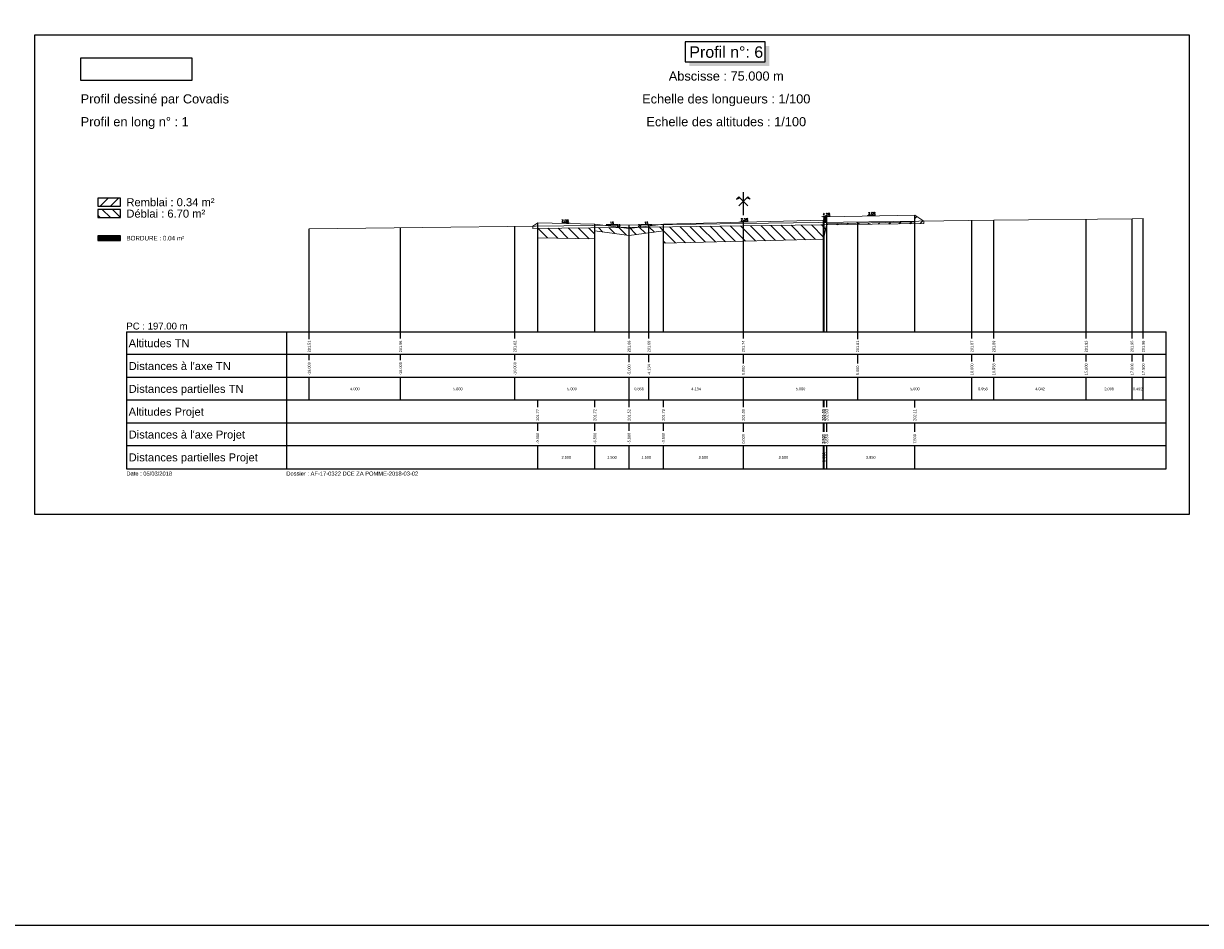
# Model space of a CAD drawing. Extents: x 1616800 to 1632437, y 2248456 to 2251974.
# Tile 354 of 399: x 1620472 to 1620987, y 2249834 to 2250229. Entities that reach past the tile are written whole.
import ezdxf
from ezdxf.enums import TextEntityAlignment as Align

# ---------------------------------------------------------------- set-up
doc = ezdxf.new("R2010")
doc.units = 0
doc.header["$LTSCALE"] = 2
doc.header["$PDMODE"] = 3
doc.header["$PDSIZE"] = 0.2
doc.layers.get('0').update_dxf_attribs({"linetype": 'CONTINUOUS'})
doc.layers.get('Defpoints').update_dxf_attribs({"linetype": 'CONTINUOUS'})
for name, color, linetype in [('Covadis - Logo - Texte noir sur fond blanc', 7, 'CONTINUOUS'), ('X-PAP-PL_PT_1_Basse', 7, 'CONTINUOUS'), ('X-PAP-PL_PT_1_Bordure_T2', 7, 'CONTINUOUS'), ('X-PAP-PL_PT_1_Construction', 7, 'CONTINUOUS'), ('X-PAP-PL_PT_1_CotationsPentes', 7, 'CONTINUOUS'), ('X-PAP-PL_PT_1_FF', 7, 'CONTINUOUS'), ('X-PAP-PL_PT_1_Hachures', 7, 'CONTINUOUS'), ('X-PAP-PL_PT_1_Logo', 7, 'CONTINUOUS'), ('X-PAP-PL_PT_1_MiseEnPage', 7, 'CONTINUOUS'), ('X-PAP-PL_PT_1_Ombrage', 7, 'CONTINUOUS'), ('X-PAP-PL_PT_1_PR', 7, 'CONTINUOUS'), ('X-PAP-PL_PT_1_Rappel', 7, 'CONTINUOUS'), ('X-PAP-PL_PT_1_Talus', 7, 'CONTINUOUS'), ('X-PAP-PL_PT_1_Textes', 7, 'CONTINUOUS'), ('X-PAP-PL_PT_1_TN', 7, 'CONTINUOUS'), ('X-PAP-PL_PT_1_TN décapé', 7, 'CONTINUOUS')]:
    doc.layers.add(name, color=color, linetype=linetype)
doc.styles.add('Arial', font='ARIALN.TTF')
doc.styles.add('ARIAL-GRAS', font='arial.ttf')
doc.styles.add('COVA_COTATION', font='txt.shx')
doc.dimstyles.new('COVA_FLECHE0', dxfattribs={"dimtxt": 1, "dimasz": 1, "dimexe": 1, "dimexo": 0.625, "dimgap": 0.3, "dimtad": 1, "dimdec": 3, "dimzin": 0, "dimdsep": 46, "dimtxsty": 'COVA_COTATION', "dimblk2": 'NONE', "dimsah": 1, "dimcen": 0.09, "dimse1": 1, "dimse2": 1, "dimclrd": 7, "dimclrt": 7, "dimadec": 0, "dimazin": 0, "dimtfac": 1, "dimtdec": 4, "dimtofl": 0, "dimtmove": 2, "dimatfit": 3, "dimfxl": 1, "dimtolj": 1, "dimtzin": 0, "dimarcsym": 0})
picture_1 = doc.add_image_def('image1.jpg', size_in_pixel=(1430, 294))

# ---------------------------------------------------------------- blocks, each defined once
blk = doc.blocks.new('CovPrTrAxe')
blk.add_line((0, 0), (0, 1))
for points in [[(0.2, 0.4), (-0.2, 0.8), (-0.3, 0.7), (-0.15, 0.75)], [(-0.2, 0.4), (0.2, 0.8), (0.3, 0.7), (0.15, 0.75)]]:
    blk.add_lwpolyline(points)
blk = doc.blocks.new('*D386')
at = {"layer": 'Defpoints', "color": 0, "transparency": 16777216}
for p in [(1620707.01, 2250141.53), (1620707.02, 2250141.83), (1620711.04, 2250141.45)]:
    blk.add_point(p, dxfattribs=at)
at = {"layer": 'X-PAP-PL_PT_1_CotationsPentes', "color": 7, "lineweight": -2, "transparency": 16777216}
blk.add_line((1620710.05, 2250141.77), (1620707.02, 2250141.83), dxfattribs=at)
at = {"layer": 'X-PAP-PL_PT_1_CotationsPentes', "color": 7, "transparency": 16777216}
blk.add_solid([(1620710.05, 2250141.94), (1620710.05, 2250141.61), (1620711.05, 2250141.75)], dxfattribs=at)
at = {"layer": 'X-PAP-PL_PT_1_CotationsPentes', "color": 7, "transparency": 16777216, "insert": (1620708.55, 2250142.6), "char_height": 1, "attachment_point": 5, "rotation": 358.8542, "style": 'COVA_COTATION'}
blk.add_mtext('\\A1;2.0%', dxfattribs=at)
blk = doc.blocks.new('_None')
blk = doc.blocks.new('*D387')
at = {"layer": 'Defpoints', "color": 0, "transparency": 16777216}
for p in [(1620784.43, 2250142.07), (1620788.62, 2250142.47), (1620788.63, 2250142.17)]:
    blk.add_point(p, dxfattribs=at)
at = {"layer": 'X-PAP-PL_PT_1_CotationsPentes', "color": 7, "lineweight": -2, "transparency": 16777216}
blk.add_line((1620785.42, 2250142.39), (1620788.62, 2250142.47), dxfattribs=at)
at = {"layer": 'X-PAP-PL_PT_1_CotationsPentes', "color": 7, "transparency": 16777216}
blk.add_solid([(1620785.42, 2250142.56), (1620785.43, 2250142.22), (1620784.42, 2250142.37)], dxfattribs=at)
at = {"layer": 'X-PAP-PL_PT_1_CotationsPentes', "color": 7, "transparency": 16777216, "insert": (1620787, 2250143.23), "char_height": 1, "attachment_point": 5, "rotation": 1.4321, "style": 'COVA_COTATION'}
blk.add_mtext('\\A1;2.5%', dxfattribs=at)
blk = doc.blocks.new('*D388')
at = {"layer": 'Defpoints', "color": 0, "transparency": 16777216}
for p in [(1620820.33, 2250144.28), (1620824.51, 2250144.76), (1620824.53, 2250144.46)]:
    blk.add_point(p, dxfattribs=at)
at = {"layer": 'X-PAP-PL_PT_1_CotationsPentes', "color": 7, "lineweight": -2, "transparency": 16777216}
blk.add_line((1620821.32, 2250144.62), (1620824.51, 2250144.76), dxfattribs=at)
at = {"layer": 'X-PAP-PL_PT_1_CotationsPentes', "color": 7, "transparency": 16777216}
blk.add_solid([(1620821.31, 2250144.79), (1620821.32, 2250144.46), (1620820.32, 2250144.58)], dxfattribs=at)
at = {"layer": 'X-PAP-PL_PT_1_CotationsPentes', "color": 7, "transparency": 16777216, "insert": (1620822.88, 2250145.49), "char_height": 1, "attachment_point": 5, "rotation": 2.3859, "style": 'COVA_COTATION'}
blk.add_mtext('\\A1;4.2%', dxfattribs=at)
blk = doc.blocks.new('*D389')
at = {"layer": 'Defpoints', "color": 0, "transparency": 16777216}
for p in [(1620840.26, 2250144.74), (1620844.29, 2250145.12), (1620844.29, 2250144.82)]:
    blk.add_point(p, dxfattribs=at)
at = {"layer": 'X-PAP-PL_PT_1_CotationsPentes', "color": 7, "lineweight": -2, "transparency": 16777216}
blk.add_line((1620841.26, 2250145.06), (1620844.29, 2250145.12), dxfattribs=at)
at = {"layer": 'X-PAP-PL_PT_1_CotationsPentes', "color": 7, "transparency": 16777216}
blk.add_solid([(1620841.25, 2250145.22), (1620841.26, 2250144.89), (1620840.26, 2250145.04)], dxfattribs=at)
at = {"layer": 'X-PAP-PL_PT_1_CotationsPentes', "color": 7, "transparency": 16777216, "insert": (1620842.76, 2250145.89), "char_height": 1, "attachment_point": 5, "rotation": 1.1458, "style": 'COVA_COTATION'}
blk.add_mtext('\\A1;2.0%', dxfattribs=at)
blk = doc.blocks.new('CovLogo')
at = {"layer": 'Covadis - Logo - Texte noir sur fond blanc'}
image = blk.add_image(picture_1, insert=(0, 0), size_in_units=(4.864, 1), dxfattribs=at)

msp = doc.modelspace()

# ---------------------------------------------------------------- hatches: boundary and pattern name
at = {"layer": 'X-PAP-PL_PT_1_Hachures'}
h = msp.add_hatch(dxfattribs=at)
h.set_pattern_fill('ANSI31', color=1, style=0)
h.set_pattern_definition([(45, (1620514.028, 2250149.071), (-2.2451, 2.2451), [])])
h.paths.add_polyline_path([(1620514.028, 2250149.0711), (1620514.028, 2250152.6475), (1620504.028, 2250152.6475), (1620504.028, 2250149.0711)])
h = msp.add_hatch(dxfattribs=at)
h.set_pattern_fill('ANSI31', color=6, angle=90, style=0)
h.set_pattern_definition([(135, (1620514.028, 2250144.071), (-2.2451, -2.2451), [])])
h.paths.add_polyline_path([(1620514.028, 2250144.0711), (1620514.028, 2250147.6499), (1620504.028, 2250147.6499), (1620504.028, 2250144.0711)])
h = msp.add_hatch(dxfattribs=at)
h.set_pattern_fill('_U', scale=0.2, angle=45.000009, style=0, pattern_type=0)
h.set_pattern_definition([(45.00001, (1620476.528, 2250224.0711), (-0.14142138, 0.14142133), [])])
h.paths.add_polyline_path([(1620821.828, 2250144.3429), (1620821.528, 2250142.9929), (1620821.528, 2250141.8929), (1620823.028, 2250141.8929), (1620823.028, 2250144.3929)])
h = msp.add_hatch(dxfattribs=at)
h.set_pattern_fill('ANSI31', color=1, style=0)
h.set_pattern_definition([(45, (1620822.934, 2250140.967), (-2.24506, 2.24506), [])])
h.paths.add_polyline_path([(1620822.934, 2250140.967), (1620865.4896, 2250141.5218), (1620865.4896, 2250142.5218), (1620861.528, 2250145.1629), (1620861.528, 2250142.1629), (1620823.028, 2250141.3929)])
h = msp.add_hatch(dxfattribs=at)
h.set_pattern_fill('ANSI31', color=1, style=0)
h.set_pattern_definition([(45, (1620694.4455, 2250140.3546), (-2.245, 2.245), [])])
h.paths.add_polyline_path([(1620694.4455, 2250140.3546), (1620694.4455, 2250139.3546), (1620696.528, 2250139.3792), (1620696.528, 2250141.7429)])
h = msp.add_hatch(dxfattribs=at)
h.set_pattern_fill('ANSI31', color=6, angle=90, style=0)
h.set_pattern_definition([(135, (1620696.528, 2250139.3792), (-2.245064, -2.245064), [])])
h.paths.add_polyline_path([(1620696.528, 2250139.3792), (1620745.1853, 2250139.9533), (1620786.528, 2250140.4923), (1620822.934, 2250140.967), (1620821.528, 2250134.5929), (1620786.528, 2250133.7179), (1620751.528, 2250132.8429), (1620751.528, 2250138.2429), (1620736.528, 2250136.2429), (1620721.528, 2250138.2429), (1620721.528, 2250134.7429), (1620696.528, 2250135.2429)])
h = msp.add_hatch(dxfattribs=at)
h.set_pattern_fill('_U', scale=0.2, angle=45.000009, style=0, pattern_type=0)
h.set_pattern_definition([(45, (1620514.028, 2250134.0711), (-0.1414214, 0.1414213), [])])
h.paths.add_polyline_path([(1620514.028, 2250134.0711), (1620514.028, 2250136.1407), (1620504.028, 2250136.1407), (1620504.028, 2250134.0711)])

# ---------------------------------------------------------------- linework, layer by layer
at = {"layer": 'X-PAP-PL_PT_1_Basse', "color": 7, "linetype": 'Continuous', "lineweight": 0, "flags": 128}
msp.add_lwpolyline([(1620694.4455, 2250140.3546), (1620696.528, 2250141.7429), (1620696.528, 2250135.2429), (1620721.528, 2250134.7429), (1620721.528, 2250138.2429), (1620736.528, 2250136.2429), (1620751.528, 2250138.2429), (1620751.528, 2250132.8429), (1620786.528, 2250133.7179), (1620821.528, 2250134.5929), (1620823.028, 2250141.3929), (1620861.528, 2250142.1629), (1620861.528, 2250145.1629), (1620865.4896, 2250142.5218)], dxfattribs=at)
at = {"layer": 'X-PAP-PL_PT_1_Bordure_T2', "color": 4, "linetype": 'Continuous', "lineweight": 0, "flags": 128}
msp.add_lwpolyline([(1620821.528, 2250142.9929), (1620821.528, 2250141.8929), (1620823.028, 2250141.8929), (1620823.028, 2250144.3929)], dxfattribs=at)
at = {"layer": 'X-PAP-PL_PT_1_Construction'}
for p, q in [((1620516.528, 2250094.0711), (1620971.528, 2250094.0711)), ((1620516.528, 2250094.0711), (1620516.528, 2250034.0711)), ((1620586.528, 2250094.0711), (1620586.528, 2250034.0711)), ((1620971.528, 2250034.0711), (1620971.528, 2250094.0711)), ((1620971.528, 2250084.0711), (1620516.528, 2250084.0711)), ((1620971.528, 2250074.0711), (1620516.528, 2250074.0711)), ((1620971.528, 2250064.0711), (1620516.528, 2250064.0711)), ((1620971.528, 2250054.0711), (1620516.528, 2250054.0711)), ((1620971.528, 2250044.0711), (1620516.528, 2250044.0711)), ((1620516.528, 2250034.0711), (1620971.528, 2250034.0711))]:
    msp.add_line(p, q, dxfattribs=at)
at = {"layer": 'X-PAP-PL_PT_1_Construction', "color": 95}
for p, q in [((1620596.528, 2250090.8907), (1620596.528, 2250094.0711)), ((1620636.528, 2250091.1216), (1620636.528, 2250094.0711)), ((1620686.528, 2250091.1101), (1620686.528, 2250094.0711)), ((1620736.528, 2250091.1248), (1620736.528, 2250094.0711)), ((1620745.1853, 2250091.1248), (1620745.1853, 2250094.0711)), ((1620786.528, 2250091.1175), (1620786.528, 2250094.0711)), ((1620836.528, 2250090.8907), (1620836.528, 2250094.0711)), ((1620886.528, 2250091.1224), (1620886.528, 2250094.0711)), ((1620896.1128, 2250091.1248), (1620896.1128, 2250094.0711)), ((1620936.528, 2250091.1224), (1620936.528, 2250094.0711)), ((1620956.6105, 2250091.1314), (1620956.6105, 2250094.0711)), ((1620961.528, 2250091.1216), (1620961.528, 2250094.0711)), ((1620596.528, 2250081.6766), (1620596.528, 2250084.0711)), ((1620636.528, 2250081.6766), (1620636.528, 2250084.0711)), ((1620686.528, 2250081.6766), (1620686.528, 2250084.0711)), ((1620736.528, 2250080.7442), (1620736.528, 2250084.0711)), ((1620745.1853, 2250080.7434), (1620745.1853, 2250084.0711)), ((1620786.528, 2250080.186), (1620786.528, 2250084.0711)), ((1620836.528, 2250080.186), (1620836.528, 2250084.0711)), ((1620886.528, 2250081.1183), (1620886.528, 2250084.0711)), ((1620896.1128, 2250081.1248), (1620896.1128, 2250084.0711)), ((1620936.528, 2250081.1183), (1620936.528, 2250084.0711)), ((1620956.6105, 2250081.1248), (1620956.6105, 2250084.0711)), ((1620961.528, 2250081.1183), (1620961.528, 2250084.0711)), ((1620596.528, 2250064.0711), (1620596.528, 2250074.0711)), ((1620636.528, 2250064.0711), (1620636.528, 2250074.0711)), ((1620686.528, 2250064.0711), (1620686.528, 2250074.0711)), ((1620736.528, 2250064.0711), (1620736.528, 2250074.0711)), ((1620745.1853, 2250064.0711), (1620745.1853, 2250074.0711)), ((1620786.528, 2250064.0711), (1620786.528, 2250074.0711)), ((1620836.528, 2250064.0711), (1620836.528, 2250074.0711)), ((1620886.528, 2250064.0711), (1620886.528, 2250074.0711)), ((1620896.1128, 2250064.0711), (1620896.1128, 2250074.0711)), ((1620936.528, 2250064.0711), (1620936.528, 2250074.0711)), ((1620956.6105, 2250064.0711), (1620956.6105, 2250074.0711)), ((1620961.528, 2250064.0711), (1620961.528, 2250074.0711))]:
    msp.add_line(p, q, dxfattribs=at)
at = {"layer": 'X-PAP-PL_PT_1_Construction', "color": 1}
for p, q in [((1620696.528, 2250061.1224), (1620696.528, 2250064.0711)), ((1620721.528, 2250061.1101), (1620721.528, 2250064.0711)), ((1620736.528, 2250061.1101), (1620736.528, 2250064.0711)), ((1620751.528, 2250061.1101), (1620751.528, 2250064.0711)), ((1620786.528, 2250061.1183), (1620786.528, 2250064.0711)), ((1620821.528, 2250061.1248), (1620821.528, 2250064.0711)), ((1620821.828, 2250061.1224), (1620821.828, 2250064.0711)), ((1620823.028, 2250061.1224), (1620823.028, 2250064.0711)), ((1620861.528, 2250060.8907), (1620861.528, 2250064.0711)), ((1620696.528, 2250050.7442), (1620696.528, 2250054.0711)), ((1620721.528, 2250050.7442), (1620721.528, 2250054.0711)), ((1620736.528, 2250050.7442), (1620736.528, 2250054.0711)), ((1620751.528, 2250050.7442), (1620751.528, 2250054.0711)), ((1620786.528, 2250050.186), (1620786.528, 2250054.0711)), ((1620821.528, 2250050.186), (1620821.528, 2250054.0711)), ((1620821.828, 2250050.186), (1620821.828, 2250054.0711)), ((1620823.028, 2250050.186), (1620823.028, 2250054.0711)), ((1620861.528, 2250050.186), (1620861.528, 2250054.0711)), ((1620696.528, 2250034.0711), (1620696.528, 2250044.0711)), ((1620721.528, 2250034.0711), (1620721.528, 2250044.0711)), ((1620736.528, 2250034.0711), (1620736.528, 2250044.0711)), ((1620751.528, 2250034.0711), (1620751.528, 2250044.0711)), ((1620786.528, 2250034.0711), (1620786.528, 2250044.0711)), ((1620821.528, 2250034.0711), (1620821.528, 2250044.0711)), ((1620821.828, 2250034.0711), (1620821.828, 2250044.0711)), ((1620823.028, 2250034.0711), (1620823.028, 2250044.0711)), ((1620861.528, 2250034.0711), (1620861.528, 2250044.0711))]:
    msp.add_line(p, q, dxfattribs=at)
at = {"layer": 'X-PAP-PL_PT_1_Construction', "flags": 128}
msp.add_lwpolyline([(1620476.528, 2250224.0711), (1620981.528, 2250224.0711), (1620981.528, 2250014.0711), (1620476.528, 2250014.0711)], close=True, dxfattribs=at)
for points in [[(1620514.028, 2250149.0711), (1620514.028, 2250152.6475), (1620504.028, 2250152.6475), (1620504.028, 2250149.0711), (1620514.028, 2250149.0711)], [(1620514.028, 2250144.0711), (1620514.028, 2250147.6499), (1620504.028, 2250147.6499), (1620504.028, 2250144.0711), (1620514.028, 2250144.0711)], [(1620514.028, 2250134.0711), (1620514.028, 2250136.1407), (1620504.028, 2250136.1407), (1620504.028, 2250134.0711), (1620514.028, 2250134.0711)]]:
    msp.add_lwpolyline(points, dxfattribs=at)
at = {"layer": 'X-PAP-PL_PT_1_CotationsPentes', "color": 7}
for p, q in [((1620731.528, 2250140.8789), (1620726.528, 2250140.8789)), ((1620731.528, 2250140.2122), (1620731.528, 2250140.8789)), ((1620746.528, 2250140.8789), (1620741.528, 2250140.8789)), ((1620741.528, 2250140.8789), (1620741.528, 2250140.2122))]:
    msp.add_line(p, q, dxfattribs=at)
at = {"layer": 'X-PAP-PL_PT_1_FF', "color": 7, "linetype": 'Continuous', "lineweight": 0, "flags": 128}
msp.add_lwpolyline([(1620696.528, 2250141.7429), (1620696.528, 2250135.2429), (1620721.528, 2250134.7429), (1620721.528, 2250138.2429), (1620736.528, 2250136.2429), (1620751.528, 2250138.2429), (1620751.528, 2250132.8429), (1620786.528, 2250133.7179), (1620821.528, 2250134.5929), (1620823.028, 2250141.3929), (1620861.528, 2250142.1629), (1620861.528, 2250145.1629)], dxfattribs=at)
at = {"layer": 'X-PAP-PL_PT_1_MiseEnPage', "flags": 128}
msp.add_lwpolyline([(1620466.528, 2250674.0711), (1621654.528, 2250674.0711), (1621654.528, 2249834.0711), (1620466.528, 2249834.0711)], close=True, dxfattribs=at)
at = {"layer": 'X-PAP-PL_PT_1_Ombrage', "flags": 128}
msp.add_lwpolyline([(1620761.1108, 2250212.3033), (1620796.0857, 2250212.3033), (1620796.0857, 2250221.0094), (1620761.1108, 2250221.0094), (1620761.1108, 2250212.3033)], dxfattribs=at)
at = {"layer": 'X-PAP-PL_PT_1_Ombrage', "color": 7}
for points in [[(1620796.0857, 2250212.3033), (1620796.0857, 2250219.2416), (1620797.8534, 2250210.5356), (1620797.8534, 2250219.2416)], [(1620762.8786, 2250212.3033), (1620796.0857, 2250212.3033), (1620762.8786, 2250210.5356), (1620797.8534, 2250210.5356)]]:
    msp.add_solid(points, dxfattribs=at)
at = {"layer": 'X-PAP-PL_PT_1_PR', "color": 7, "linetype": 'Continuous', "lineweight": 0, "flags": 128}
msp.add_lwpolyline([(1620696.528, 2250141.7429), (1620721.528, 2250141.2429), (1620736.528, 2250139.2429), (1620751.528, 2250141.2429), (1620786.528, 2250142.1179), (1620821.528, 2250142.9929), (1620821.828, 2250144.3429), (1620823.028, 2250144.3929), (1620861.528, 2250145.1629)], dxfattribs=at)
at = {"layer": 'X-PAP-PL_PT_1_Rappel', "color": 1, "linetype": 'Continuous'}
for p, q in [((1620821.828, 2250094.0711), (1620821.828, 2250144.3429)), ((1620823.028, 2250094.0711), (1620823.028, 2250144.3929)), ((1620861.528, 2250094.0711), (1620861.528, 2250145.1629)), ((1620696.528, 2250094.0711), (1620696.528, 2250141.7429)), ((1620721.528, 2250094.0711), (1620721.528, 2250141.2429)), ((1620736.528, 2250094.0711), (1620736.528, 2250139.2429)), ((1620751.528, 2250094.0711), (1620751.528, 2250141.2429)), ((1620786.528, 2250094.0711), (1620786.528, 2250142.1179)), ((1620821.528, 2250094.0711), (1620821.528, 2250142.9929))]:
    msp.add_line(p, q, dxfattribs=at)
at = {"layer": 'X-PAP-PL_PT_1_Rappel', "color": 95, "linetype": 'Continuous'}
for p, q in [((1620936.528, 2250094.0711), (1620936.528, 2250143.3661)), ((1620956.6105, 2250094.0711), (1620956.6105, 2250143.5873)), ((1620961.528, 2250094.0711), (1620961.528, 2250143.6221)), ((1620596.528, 2250094.0711), (1620596.528, 2250139.1992)), ((1620636.528, 2250094.0711), (1620636.528, 2250139.6712)), ((1620686.528, 2250094.0711), (1620686.528, 2250140.2612)), ((1620736.528, 2250094.0711), (1620736.528, 2250140.8512)), ((1620745.1853, 2250094.0711), (1620745.1853, 2250140.9533)), ((1620786.528, 2250094.0711), (1620786.528, 2250141.4923)), ((1620786.528, 2250094.0711), (1620786.528, 2250141.4923)), ((1620836.528, 2250094.0711), (1620836.528, 2250142.1442)), ((1620886.528, 2250094.0711), (1620886.528, 2250142.7961)), ((1620896.1128, 2250094.0711), (1620896.1128, 2250142.9211))]:
    msp.add_line(p, q, dxfattribs=at)
at = {"layer": 'X-PAP-PL_PT_1_Talus', "color": 7, "linetype": 'Continuous', "lineweight": 0, "flags": 128}
for points in [[(1620861.528, 2250145.1629), (1620865.4896, 2250142.5218)], [(1620694.4455, 2250140.3546), (1620696.528, 2250141.7429)]]:
    msp.add_lwpolyline(points, dxfattribs=at)
at = {"layer": 'X-PAP-PL_PT_1_TN', "color": 95, "linetype": 'Continuous', "lineweight": 0, "flags": 128}
msp.add_lwpolyline([(1620596.528, 2250139.1992), (1620745.1853, 2250140.9533), (1620786.528, 2250141.4923), (1620786.528, 2250141.4923), (1620896.1128, 2250142.9211), (1620956.6105, 2250143.5873), (1620961.528, 2250143.6221)], dxfattribs=at)
at = {"layer": 'X-PAP-PL_PT_1_TN décapé', "color": 9, "linetype": 'Continuous', "lineweight": 0, "flags": 128}
msp.add_lwpolyline([(1620694.4455, 2250140.3546), (1620694.4455, 2250139.3546), (1620745.1853, 2250139.9533), (1620786.528, 2250140.4923), (1620786.528, 2250140.4923), (1620865.4896, 2250141.5218), (1620865.4896, 2250142.5218)], dxfattribs=at)

# ---------------------------------------------------------------- block references
at = {"layer": 'X-PAP-PL_PT_1_Construction', "xscale": 10, "yscale": 10}
msp.add_blockref('CovPrTrAxe', (1620786.528, 2250145.1629), dxfattribs=at)
at = {"layer": 'X-PAP-PL_PT_1_Logo', "xscale": 10, "yscale": 10}
msp.add_blockref('CovLogo', (1620496.528, 2250204.0711), dxfattribs=at)

# ---------------------------------------------------------------- texts
at = {"layer": 'X-PAP-PL_PT_1_CotationsPentes', "color": 7, "style": 'COVA_COTATION'}
for p in [(1620729.028, 2250141.1789), (1620744.028, 2250141.1789)]:
    msp.add_text('15', height=1, dxfattribs=at).set_placement(p, align=Align.CENTER)
msp.add_text('2', height=1, dxfattribs=at).set_placement((1620731.828, 2250140.5456), align=Align.MIDDLE_LEFT)
msp.add_text('2', height=1, dxfattribs=at).set_placement((1620741.228, 2250140.5456), align=Align.MIDDLE_RIGHT)
at = {"layer": 'X-PAP-PL_PT_1_Textes', "color": 7, "style": 'ARIAL-GRAS'}
for s, height, p in [('Profil n°: 6', 5, (1620779.028, 2250214.0711)), ('Abscisse : 75.000 m', 4, (1620779.028, 2250204.0711)), ('Echelle des longueurs : 1/100', 4, (1620779.028, 2250194.0711)), ('Echelle des altitudes : 1/100', 4, (1620779.028, 2250184.0711))]:
    msp.add_text(s, height=height, dxfattribs=at).set_placement(p, align=Align.CENTER)
at = {"layer": 'X-PAP-PL_PT_1_Textes', "color": 7}
for s, height, style, p in [('Profil dessiné par Covadis', 4, 'ARIAL-GRAS', (1620496.528, 2250194.0711)), ('Profil en long n° : 1', 4, 'ARIAL-GRAS', (1620496.528, 2250184.0711)), ('Remblai : 0.34 m²', 3.5, 'ARIAL-GRAS', (1620516.528, 2250149.0711)), ('Déblai : 6.70 m²', 3.5, 'ARIAL-GRAS', (1620516.528, 2250144.0711)), ('BORDURE : 0.04 m²', 2, 'Arial', (1620516.528, 2250134.0711)), ('PC : 197.00 m', 3, 'ARIAL-GRAS', (1620516.528, 2250095.0711)), ('Date : 05/03/2018', 1.8, 'ARIAL-GRAS', (1620516.528, 2250031.0711)), ('Dossier : AF-17-0322 DCE ZA POMME-2018-03-02', 1.8, 'ARIAL-GRAS', (1620586.528, 2250031.0711))]:
    msp.add_text(s, height=height, dxfattribs=dict(at, style=style)).set_placement(p)
at = {"layer": 'X-PAP-PL_PT_1_Textes', "color": 95, "style": 'ARIAL-GRAS'}
for s, p in [('Altitudes TN', (1620517.528, 2250087.3211)), ("Distances à l'axe TN", (1620517.528, 2250077.3211)), ('Distances partielles TN', (1620517.528, 2250067.3211))]:
    msp.add_text(s, height=3.5, dxfattribs=at).set_placement(p)
at = {"layer": 'X-PAP-PL_PT_1_Textes', "color": 7, "style": 'ARIAL-GRAS'}
for s, p in [('201.51', (1620596.528, 2250085.0711)), ('201.56', (1620636.528, 2250085.0711)), ('201.62', (1620686.528, 2250085.0711)), ('201.68', (1620736.528, 2250085.0711)), ('201.69', (1620745.1853, 2250085.0711)), ('201.74', (1620786.528, 2250085.0711)), ('201.81', (1620836.528, 2250085.0711)), ('201.87', (1620886.528, 2250085.0711)), ('201.89', (1620896.1128, 2250085.0711)), ('201.93', (1620936.528, 2250085.0711)), ('201.95', (1620956.6105, 2250085.0711)), ('201.96', (1620961.528, 2250085.0711)), ('-19.000', (1620596.528, 2250075.0711)), ('-15.000', (1620636.528, 2250075.0711)), ('-10.000', (1620686.528, 2250075.0711)), ('-5.000', (1620736.528, 2250075.0711)), ('-4.134', (1620745.1853, 2250075.0711)), ('0.000', (1620786.528, 2250075.0711)), ('5.000', (1620836.528, 2250075.0711)), ('10.000', (1620886.528, 2250075.0711)), ('10.958', (1620896.1128, 2250075.0711)), ('15.000', (1620936.528, 2250075.0711)), ('17.008', (1620956.6105, 2250075.0711)), ('17.500', (1620961.528, 2250075.0711)), ('201.77', (1620696.528, 2250055.0711)), ('201.72', (1620721.528, 2250055.0711)), ('201.52', (1620736.528, 2250055.0711)), ('201.72', (1620751.528, 2250055.0711)), ('201.80', (1620786.528, 2250055.0711)), ('201.89', (1620821.528, 2250055.0711)), ('202.03', (1620821.828, 2250055.0711)), ('202.03', (1620823.028, 2250055.0711)), ('202.11', (1620861.528, 2250055.0711)), ('-9.000', (1620696.528, 2250045.0711)), ('-6.500', (1620721.528, 2250045.0711)), ('-5.000', (1620736.528, 2250045.0711)), ('-3.500', (1620751.528, 2250045.0711)), ('0.000', (1620786.528, 2250045.0711)), ('3.500', (1620821.528, 2250045.0711)), ('3.530', (1620821.828, 2250045.0711)), ('3.650', (1620823.028, 2250045.0711)), ('7.500', (1620861.528, 2250045.0711))]:
    msp.add_text(s, height=1.2, rotation=90, dxfattribs=at).set_placement(p, align=Align.MIDDLE_LEFT)
for s, p in [('4.000', (1620616.528, 2250069.0711)), ('5.000', (1620661.528, 2250069.0711)), ('5.000', (1620711.528, 2250069.0711)), ('0.866', (1620740.8566, 2250069.0711)), ('4.134', (1620765.8566, 2250069.0711)), ('5.000', (1620811.528, 2250069.0711)), ('5.000', (1620861.528, 2250069.0711)), ('0.958', (1620891.3204, 2250069.0711)), ('4.042', (1620916.3204, 2250069.0711)), ('2.008', (1620946.5692, 2250069.0711)), ('0.492', (1620959.0692, 2250069.0711)), ('2.500', (1620709.028, 2250039.0711)), ('1.500', (1620729.028, 2250039.0711)), ('1.500', (1620744.028, 2250039.0711)), ('3.500', (1620769.028, 2250039.0711)), ('3.500', (1620804.028, 2250039.0711)), ('3.850', (1620842.278, 2250039.0711))]:
    msp.add_text(s, height=1.2, dxfattribs=at).set_placement(p, align=Align.MIDDLE_CENTER)
at = {"layer": 'X-PAP-PL_PT_1_Textes', "color": 1, "style": 'ARIAL-GRAS'}
for s, p in [('Altitudes Projet', (1620517.528, 2250057.3211)), ("Distances à l'axe Projet", (1620517.528, 2250047.3211)), ('Distances partielles Projet', (1620517.528, 2250037.3211))]:
    msp.add_text(s, height=3.5, dxfattribs=at).set_placement(p)
at = {"layer": 'X-PAP-PL_PT_1_Textes', "color": 7, "style": 'ARIAL-GRAS'}
for s, p in [('0.030', (1620821.678, 2250039.0711)), ('0.120', (1620822.428, 2250039.0711))]:
    msp.add_text(s, height=1.2, rotation=90, dxfattribs=at).set_placement(p, align=Align.MIDDLE_CENTER)

# ---------------------------------------------------------------- dimensions: what is measured, and where the dimension line sits
at = {"layer": 'X-PAP-PL_PT_1_CotationsPentes'}
for p1, p2, distance, text, picture, middle in [((1620711.0443, 2250141.4526), (1620707.0117, 2250141.5332), -0.3, '2.0%', '*D386', (1620708.5501, 2250142.6027)), ((1620784.4286, 2250142.0654), (1620788.6273, 2250142.1704), 0.3, '2.5%', '*D387', (1620787.0003, 2250143.2301)), ((1620820.3298, 2250144.2805), (1620824.5262, 2250144.4553), 0.3, '4.2%', '*D388', (1620822.8818, 2250145.4878)), ((1620840.2617, 2250144.7376), (1620844.2943, 2250144.8182), 0.3, '2.0%', '*D389', (1620842.7559, 2250145.8877))]:
    dim = msp.add_aligned_dim(p1=p1, p2=p2, distance=distance, text=text, dimstyle='COVA_FLECHE0', dxfattribs=at)
    dim.commit()
    dim.dimension.update_dxf_attribs({"geometry": picture, "text_midpoint": middle})

doc.saveas('drawing.dxf')
